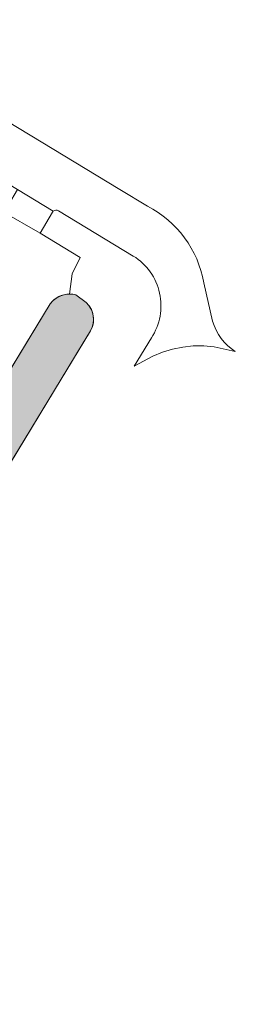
# Model space of a CAD drawing. Header units: metres. Extents: x 125349 to 128236, y 501602 to 503797.
# Tile 655 of 718: x 127740 to 127762, y 502885 to 502986. Entities that reach past the tile are written whole.
import ezdxf

# ---------------------------------------------------------------- set-up
doc = ezdxf.new("R2010")
doc.units = ezdxf.units.M
for name, color, linetype, lineweight in [('B-WE-GK-BESCHOEIING-G', 130, 'GK-BESCHOEIING-SO', 18), ('B-WE-OG-TERREIN_ERF-GV', 7, 'CONTINUOUS', 18), ('B-WE-OG-WATER-GV', 130, 'CONTINUOUS', 18), ('B-WE-VH-OPENVERHARDING_BETONSTRAATSTEEN-GV', 90, 'CONTINUOUS', 18)]:
    doc.layers.add(name, color=color, linetype=linetype, lineweight=lineweight)
doc.layers.add('B-WE-OG-WATER-V', color=7, linetype='CONTINUOUS', lineweight=18, true_color=0xbee8ff)
doc.linetypes.add('GK-BESCHOEIING-SO', pattern='A,18,-3,[1,NLCS.SHX,S=0.6,R=0,X=0,Y=0],-3', length=24)

msp = doc.modelspace()

# ---------------------------------------------------------------- hatches: boundary and pattern name
at = {"layer": 'B-WE-OG-WATER-V'}
h = msp.add_hatch(color=256, dxfattribs=at)
edge = h.paths.add_edge_path()
edge.add_arc((127744.785, 502955.228), 2.489, 90.49985, 142.88682)
edge.add_line((127742.8, 502956.73), (127730.405, 502936.333))
edge.add_line((127730.405, 502936.333), (127730.654, 502936.182))
edge.add_line((127730.654, 502936.182), (127729.294, 502933.932))
edge.add_line((127729.294, 502933.932), (127729.039, 502934.086))
edge.add_line((127729.039, 502934.086), (127722.825, 502923.86))
edge.add_line((127722.825, 502923.86), (127722.46, 502923.26))
edge.add_line((127722.46, 502923.26), (127716.135, 502912.825))
edge.add_line((127716.135, 502912.825), (127705.93, 502895.99))
edge.add_arc((127701.428, 502898.845), 5.331, 235.52371, 327.62314, ccw=False)
edge.add_line((127698.41, 502894.45), (127676.47, 502907.4))
edge.add_line((127676.47, 502907.4), (127654.25, 502921.137))
edge.add_line((127654.25, 502921.137), (127651.64, 502922.75))
edge.add_line((127651.64, 502922.75), (127649.35, 502922.77))
edge.add_arc((127651.805, 502918.086), 5.288, 117.66042, 163.25118)
edge.add_arc((127652.003, 502918.028), 5.494, 163.26958, 168.43336)
edge.add_line((127646.62, 502919.13), (127647.09, 502917.83))
edge.add_line((127647.09, 502917.83), (127675.519, 502900.858))
edge.add_line((127675.519, 502900.858), (127679.62, 502898.41))
edge.add_line((127679.62, 502898.41), (127700.7, 502885.63))
edge.add_arc((127702.24, 502890.461), 5.071, 252.31465, 269.07927)
edge.add_arc((127702.242, 502890.457), 5.067, 269.06026, 325.94927)
edge.add_line((127706.44, 502887.62), (127715.615, 502902.603))
edge.add_line((127715.615, 502902.603), (127726.82, 502920.9))
edge.add_line((127726.82, 502920.9), (127732.789, 502930.731))
edge.add_line((127732.789, 502930.731), (127746.152, 502952.739))
edge.add_line((127746.152, 502952.739), (127746.9, 502953.97))
edge.add_arc((127744.888, 502955.136), 2.325, 329.89856, 407.47415)
edge.add_line((127746.46, 502956.85), (127745.423, 502957.633))
edge.add_arc((127744.78, 502955.214), 2.503, 75.10999, 90.38362)

# ---------------------------------------------------------------- linework, layer by layer
at = {"layer": 'B-WE-GK-BESCHOEIING-G', "flags": 128}
msp.add_lwpolyline([(127705.93, 502895.99), (127722.46, 502923.26), (127742.8, 502956.73), (127743.106, 502957.066), (127743.468, 502957.34), (127743.874, 502957.545), (127744.311, 502957.672), (127744.763, 502957.717), (127745.096, 502957.697), (127745.423, 502957.633), (127746.46, 502956.85), (127746.76, 502956.516), (127746.99, 502956.13), (127747.142, 502955.708), (127747.21, 502955.264), (127747.191, 502954.815), (127747.087, 502954.378), (127746.9, 502953.97), (127726.82, 502920.9), (127706.44, 502887.62), (127706.182, 502887.271), (127705.894, 502886.946), (127705.58, 502886.646), (127705.242, 502886.374), (127704.881, 502886.132), (127704.501, 502885.922), (127704.105, 502885.746), (127703.694, 502885.603), (127703.274, 502885.497), (127702.845, 502885.427), (127702.412, 502885.393), (127701.978, 502885.397), (127701.546, 502885.438), (127701.119, 502885.516), (127700.7, 502885.63), (127679.62, 502898.41), (127647.09, 502917.83), (127646.62, 502919.13), (127646.734, 502919.586), (127646.887, 502920.031), (127647.079, 502920.46), (127647.309, 502920.87), (127647.574, 502921.258), (127647.873, 502921.621), (127648.202, 502921.957), (127648.56, 502922.261), (127648.944, 502922.533), (127649.35, 502922.77), (127651.64, 502922.75), (127654.25, 502921.137), (127676.47, 502907.4), (127698.41, 502894.45), (127698.814, 502894.198), (127699.239, 502893.984), (127699.681, 502893.808), (127700.137, 502893.672), (127700.604, 502893.578), (127701.077, 502893.525), (127701.552, 502893.515), (127702.027, 502893.547), (127702.497, 502893.622), (127702.959, 502893.738), (127703.408, 502893.895), (127703.842, 502894.091), (127704.256, 502894.326), (127704.648, 502894.596), (127705.014, 502894.9), (127705.351, 502895.236), (127705.657, 502895.6)], close=True, dxfattribs=at)
at = {"layer": 'B-WE-OG-TERREIN_ERF-GV', "flags": 128}
for points in [[(127744.763, 502957.717), (127745.024, 502959.78), (127745.86, 502961.421), (127741.764, 502963.901), (127737.869, 502966.156), (127734.977, 502961.377), (127732.41, 502962.93), (127729.622, 502958.318), (127732.189, 502956.766), (127729.4, 502952.154), (127726.833, 502953.706), (127724.045, 502949.094), (127725.759, 502948.062), (127722.968, 502943.446), (127720.166, 502938.812), (127717.382, 502934.209), (127714.489, 502929.424), (127716.968, 502928.013), (127716.601, 502927.433), (127718.464, 502926.363), (127722.825, 502923.86)], [(127730.405, 502936.333), (127742.8, 502956.73)]]:
    msp.add_lwpolyline(points, dxfattribs=at)
at = {"layer": 'B-WE-OG-TERREIN_ERF-GV'}
msp.add_lwpolyline([(127742.8, 502956.73, -0.2326474), (127744.763, 502957.717)], format="xyb", dxfattribs=at)
at = {"layer": 'B-WE-OG-WATER-GV'}
for points in [[(127744.763, 502957.717, 0.2326474), (127742.8, 502956.73)], [(127745.423, 502957.633, 0.0667426), (127744.763, 502957.717)], [(127746.9, 502953.97, 0.3520358), (127746.46, 502956.85)]]:
    msp.add_lwpolyline(points, format="xyb", dxfattribs=at)
at = {"layer": 'B-WE-OG-WATER-GV', "flags": 128}
for points in [[(127746.46, 502956.85), (127745.423, 502957.633)], [(127742.8, 502956.73), (127730.405, 502936.333), (127730.654, 502936.182), (127729.294, 502933.932), (127729.039, 502934.086), (127722.825, 502923.86)], [(127706.44, 502887.62), (127715.615, 502902.603), (127726.82, 502920.9), (127732.789, 502930.731), (127746.152, 502952.739), (127746.9, 502953.97)]]:
    msp.add_lwpolyline(points, dxfattribs=at)
at = {"layer": 'B-WE-VH-OPENVERHARDING_BETONSTRAATSTEEN-GV', "flags": 128}
for points in [[(127752.694, 502966.66), (127749.877, 502968.367), (127721.351, 502985.651)], [(127743.115, 502966.149), (127739.476, 502968.357), (127739.474, 502968.354), (127738.538, 502966.807), (127725.01, 502974.94), (127725.968, 502976.534), (127725.975, 502976.546), (127722.528, 502978.637)], [(127722.528, 502978.637), (127725.975, 502976.546), (127739.476, 502968.357), (127743.115, 502966.149)], [(127696.667, 502933.884), (127697.157, 502933.594), (127699.956, 502938.206), (127722.481, 502975.443), (127727.615, 502972.358), (127737.869, 502966.156), (127741.764, 502963.901)], [(127741.764, 502963.901), (127743.025, 502966.037)], [(127743.651, 502966.188), (127751.254, 502961.587)], [(127759.33, 502954.968), (127758.423, 502958.868)], [(127753.093, 502953.254), (127751.353, 502950.377), (127753.229, 502951.376), (127754.218, 502951.787), (127755.243, 502952.1), (127756.293, 502952.313), (127757.359, 502952.424), (127758.431, 502952.431), (127759.498, 502952.335), (127761.638, 502951.878)]]:
    msp.add_lwpolyline(points, dxfattribs=at)
at = {"layer": 'B-WE-VH-OPENVERHARDING_BETONSTRAATSTEEN-GV'}
for points in [[(127758.423, 502958.868, 0.2364604), (127752.694, 502966.66)], [(127743.025, 502966.037, -0.08913), (127743.115, 502966.149)], [(127743.115, 502966.149, -0.3415109), (127743.651, 502966.188)], [(127751.254, 502961.587, -0.4229935), (127753.093, 502953.254)], [(127761.638, 502951.878, -0.1901063), (127759.33, 502954.968)]]:
    msp.add_lwpolyline(points, format="xyb", dxfattribs=at)

doc.saveas('drawing.dxf')
